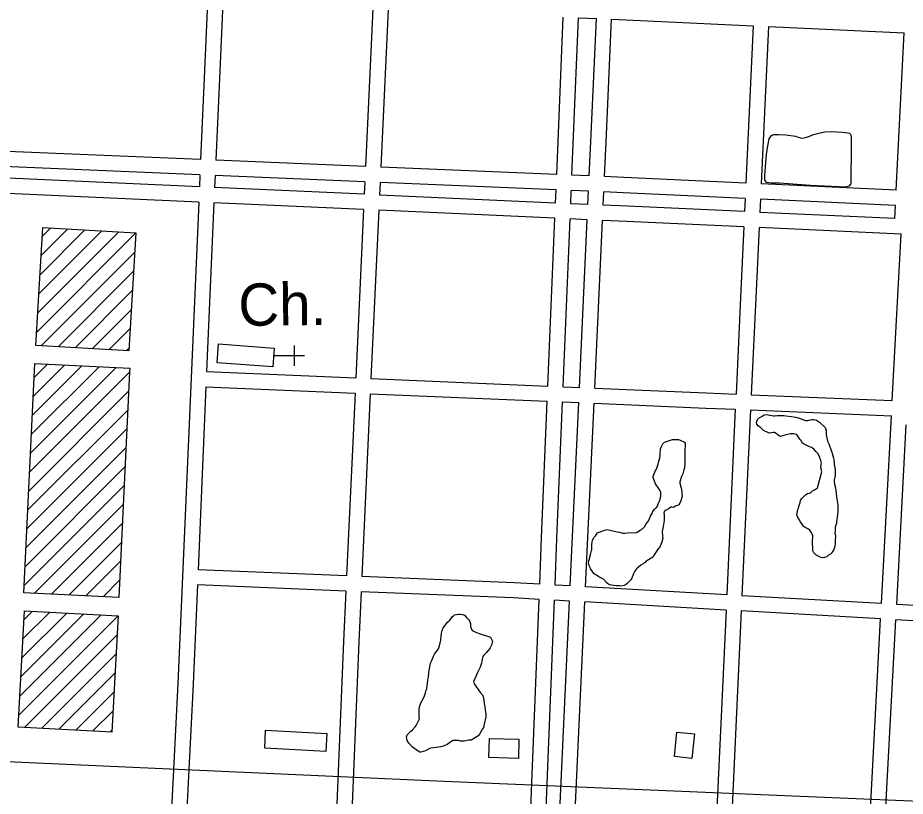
# Model space of a CAD drawing. Extents: x 3677843 to 3715951, y 511991 to 537744.
# Drawn here: x 3689113 to 3690856, y 527844 to 529372 of the extents above; entities that cross this region are included whole.
import ezdxf

# ---------------------------------------------------------------- set-up
doc = ezdxf.new("R2010")
doc.units = 0
for name, color, linetype in [('V-BLDG-OTLN', 7, 'Continuous'), ('V-ROAD-CNTR', 7, 'Continuous'), ('V-SITE-OTLN', 7, 'Continuous'), ('V-SITE-OTLN-IDEN', 7, 'Continuous'), ('V-SITE-VEGE', 7, 'Continuous')]:
    doc.layers.add(name, color=color, linetype=linetype)

msp = doc.modelspace()

# ---------------------------------------------------------------- linework, layer by layer
at = {"layer": 'V-BLDG-OTLN'}
for p, q in [((3689161.4, 528943.1), (3689178.3, 528959.9)), ((3689150.3, 528755.2), (3689345.1, 528950)), ((3689152.5, 528792.8), (3689311.8, 528952)), ((3689154.8, 528830.4), (3689278.4, 528954)), ((3689157, 528867.9), (3689245, 528956)), ((3689159.2, 528905.5), (3689211.6, 528958)), ((3689158.8, 528728.4), (3689342.9, 528912.4)), ((3689192.2, 528726.4), (3689340.7, 528874.9)), ((3689225.6, 528724.4), (3689338.4, 528837.3)), ((3689259, 528722.4), (3689336.2, 528799.7)), ((3689292.3, 528720.5), (3689334, 528762.1)), ((3689325.7, 528718.5), (3689331.8, 528724.5)), ((3689138.1, 528517.4), (3689306.4, 528685.7)), ((3689139.9, 528554.5), (3689272.7, 528687.3)), ((3689141.7, 528591.6), (3689239, 528688.9)), ((3689143.4, 528628.8), (3689205.2, 528690.5)), ((3689145.2, 528665.9), (3689171.5, 528692.1)), ((3689136.4, 528480.3), (3689332.6, 528676.4)), ((3689134.6, 528443.1), (3689330.8, 528639.3)), ((3689132.8, 528406), (3689329, 528602.2)), ((3689131.1, 528368.9), (3689327.2, 528565.1)), ((3689129.3, 528331.8), (3689325.5, 528527.9)), ((3689127.5, 528294.6), (3689323.7, 528490.8)), ((3689125.7, 528257.5), (3689321.9, 528453.7)), ((3689145.7, 528242.1), (3689320.2, 528416.6)), ((3689179.4, 528240.5), (3689318.4, 528379.4)), ((3689213.2, 528238.9), (3689316.6, 528342.3)), ((3689246.9, 528237.3), (3689314.9, 528305.2)), ((3689280.7, 528235.7), (3689313.1, 528268.1)), ((3689115.4, 528003.4), (3689310.2, 528198.2)), ((3689117.4, 528040.7), (3689276.7, 528200)), ((3689119.4, 528078.1), (3689243.1, 528201.8)), ((3689121.4, 528115.4), (3689209.6, 528203.6)), ((3689123.4, 528152.8), (3689176, 528205.4)), ((3689125.4, 528190.1), (3689142.4, 528207.2)), ((3689126.5, 527979.1), (3689308.2, 528160.8)), ((3689160.1, 527977.4), (3689306.2, 528123.5)), ((3689193.6, 527975.6), (3689304.2, 528086.1)), ((3689227.2, 527973.8), (3689302.2, 528048.8)), ((3689260.8, 527972), (3689300.2, 528011.4)), ((3689294.3, 527970.2), (3689298.2, 527974.1))]:
    msp.add_line(p, q, dxfattribs=at)
for points in [[(3689345.1, 528950), (3689331.4, 528718.1), (3689148.7, 528729), (3689162.5, 528960.9)], [(3689332.6, 528676.4), (3689311.5, 528234.2), (3689125.1, 528243.1), (3689146.5, 528693.3), (3689332.9, 528684.4)], [(3689310.2, 528198.2), (3689298, 527970), (3689114.1, 527979.8), (3689126.4, 528208.1)], [(3689717.9, 527931.5), (3689598, 527938.1), (3689599.9, 527973.8), (3689719.9, 527967.2)], [(3690402.5, 527921.6), (3690407.5, 527969.9), (3690441.6, 527966.4), (3690436.7, 527918.1)], [(3690096, 527918.1), (3690038.2, 527919.7), (3690039.2, 527957.3), (3690097.1, 527955.7)]]:
    msp.add_lwpolyline(points, close=True, dxfattribs=at)
at = {"layer": 'V-ROAD-CNTR'}
for points in [[(3689504.7, 529835.5), (3689479.7, 529269.1), (3689472.1, 529093.9)], [(3689515.6, 529402.3), (3689509.7, 529267.8), (3689502, 529092.6)], [(3689810.2, 529389.7), (3689795.9, 529080.3)], [(3689840.1, 529388.4), (3689825.9, 529079)], [(3690171.3, 529064.5), (3690184.1, 529373.6)], [(3690201.3, 529063.2), (3690214.1, 529372.4)], [(3690214.1, 529372.4), (3690249.2, 529370.9)], [(3690235.3, 529061.8), (3690238.5, 529129.7), (3690249.2, 529370.9)], [(3690265.3, 529060.5), (3690268.5, 529128.4), (3690279.1, 529369.6)], [(3690279.1, 529369.6), (3690335.8, 529367.1), (3690557.2, 529356.6)], [(3690557.2, 529356.6), (3690542.7, 529047.6)], [(3690587.2, 529355.2), (3690572.7, 529046.2)], [(3690587.2, 529355.2), (3690853.7, 529342.5)], [(3690837.9, 529033.8), (3690853.7, 529342.5)], [(3689472.1, 529093.9), (3688792, 529122.5)], [(3689470.8, 529063.9), (3688790.8, 529092.6)], [(3689795.9, 529080.3), (3689502, 529092.6)], [(3689469.7, 529040.4), (3688789.9, 529071.3)], [(3689470.8, 529063.9), (3689469.7, 529040.4)], [(3690171.3, 529064.5), (3689825.9, 529079)], [(3689500.7, 529062.7), (3689499.7, 529039)], [(3689794.5, 529050.3), (3689500.7, 529062.7)], [(3689794.5, 529050.3), (3689793.4, 529025.7)], [(3689824.5, 529049), (3689823.3, 529024.3)], [(3690170, 529034.5), (3689824.5, 529049)], [(3690235.3, 529061.8), (3690201.3, 529063.2)], [(3690542.7, 529047.6), (3690303, 529058.9), (3690265.3, 529060.5)], [(3689468.4, 529010.4), (3688788.7, 529041.3)], [(3689793.4, 529025.7), (3689499.7, 529039)], [(3690169, 529008.6), (3690170, 529034.5)], [(3690198.9, 529007.2), (3690200, 529033.2)], [(3690233.9, 529031.8), (3690200, 529033.2)], [(3690232.7, 529005.7), (3690233.9, 529031.8)], [(3690262.7, 529004.3), (3690263.9, 529030.5)], [(3690541.3, 529017.7), (3690301.7, 529028.9), (3690263.9, 529030.5)], [(3690837.9, 529033.8), (3690572.7, 529046.2)], [(3690169, 529008.6), (3689823.3, 529024.3)], [(3690541.3, 529017.7), (3690540.1, 528991.7)], [(3690571.3, 529016.3), (3690570.1, 528990.3)], [(3690836.4, 529003.8), (3690571.3, 529016.3)], [(3689468.4, 529010.4), (3689427.3, 528065.5), (3689391.7, 527350.5), (3689389.2, 527294.7)], [(3689498.4, 529009.1), (3689484, 528677.8)], [(3689792, 528995.7), (3689498.4, 529009.1)], [(3689792, 528995.7), (3689776.7, 528665.4)], [(3689822, 528994.4), (3689806.7, 528664.1)], [(3690167.7, 528978.6), (3689822, 528994.4)], [(3690232.7, 529005.7), (3690198.9, 529007.2)], [(3690540.1, 528991.7), (3690310, 529002.2), (3690262.7, 529004.3)], [(3690835.1, 528978.2), (3690836.4, 529003.8)], [(3690154.1, 528649.3), (3690167.7, 528978.6)], [(3690184.1, 528648), (3690197.7, 528977.3)], [(3690231.3, 528975.7), (3690197.7, 528977.3)], [(3690835.1, 528978.2), (3690570.1, 528990.3)], [(3690216, 528646.6), (3690231.3, 528975.7)], [(3690246, 528645.4), (3690261.3, 528974.4)], [(3690538.7, 528961.7), (3690308.6, 528972.2), (3690261.3, 528974.4)], [(3690538.7, 528961.7), (3690532.9, 528837.5), (3690523.4, 528633.6)], [(3690568.7, 528960.3), (3690562.8, 528836.1), (3690553.4, 528632.3)], [(3690847.5, 528947.6), (3690568.7, 528960.3)], [(3690830.1, 528620.6), (3690847.5, 528947.6)], [(3689484, 528677.8), (3689776.7, 528665.4)], [(3689806.7, 528664.1), (3690154.1, 528649.3)], [(3689482.7, 528647.9), (3689467.1, 528288.7)], [(3689482.7, 528647.9), (3689775.4, 528635.4)], [(3690184.1, 528648), (3690216, 528646.6)], [(3689775.4, 528635.4), (3689758.8, 528276.7)], [(3689805.3, 528634.1), (3689788.8, 528275.5)], [(3689805.3, 528634.1), (3690152.9, 528619.3)], [(3690246, 528645.4), (3690465.1, 528636), (3690523.4, 528633.6)], [(3690553.4, 528632.3), (3690830.1, 528620.6)], [(3690138.1, 528260.3), (3690141.7, 528351), (3690152.9, 528619.3)], [(3690168.1, 528258.6), (3690171.7, 528349.8), (3690182.8, 528618)], [(3690182.8, 528618), (3690214.6, 528616.7)], [(3690197.9, 528256.9), (3690214.6, 528616.7)], [(3690227.9, 528255.2), (3690244.6, 528615.4)], [(3690244.6, 528615.4), (3690463.8, 528606.1), (3690522, 528603.6)], [(3690522, 528603.6), (3690505.2, 528239.4)], [(3690552, 528602.3), (3690535.1, 528237.7)], [(3690552, 528602.3), (3690828.5, 528590.6)], [(3690808.9, 528222.2), (3690828.5, 528590.6)], [(3690838.9, 528220.5), (3690857.6, 528573.1)], [(3689758.8, 528276.7), (3689467.1, 528288.7)], [(3690138.1, 528260.3), (3690087.8, 528263.2), (3689788.8, 528275.5)], [(3689465.8, 528258.7), (3689457.3, 528064.1), (3689430.3, 527522.1)], [(3689757.4, 528246.7), (3689465.8, 528258.7)], [(3689757.4, 528246.7), (3689752.9, 528148.4), (3689726.7, 527509.4)], [(3689787.4, 528245.5), (3689782.9, 528147.1), (3689756.6, 527508.1)], [(3690137, 528230.3), (3690086.3, 528233.2), (3689787.4, 528245.5)], [(3690197.9, 528256.9), (3690168.1, 528258.6)], [(3690505.2, 528239.4), (3690227.9, 528255.2)], [(3690107.7, 527493.1), (3690137, 528230.3)], [(3690137.7, 527491.8), (3690166.9, 528228.6)], [(3690196.5, 528227), (3690166.9, 528228.6)], [(3690808.9, 528222.2), (3690535.1, 528237.7)], [(3690162.8, 527490.7), (3690168.1, 527617.2), (3690196.5, 528227)], [(3690192.8, 527489.4), (3690198.1, 527615.8), (3690226.5, 528225.3)], [(3690503.8, 528209.5), (3690226.5, 528225.3)], [(3691128, 528204), (3690838.9, 528220.5)], [(3690503.8, 528209.5), (3690476.1, 527610.8), (3690468.7, 527474.1)], [(3690533.8, 528207.8), (3690506, 527609.3), (3690498.6, 527472.3)], [(3690807.3, 528192.2), (3690533.8, 528207.8)], [(3690768.2, 527456.2), (3690807.3, 528192.2)], [(3690798.1, 527454.4), (3690837.3, 528190.5)], [(3691126.4, 528174.1), (3690837.3, 528190.5)], [(3691381.2, 527812.8), (3689950.5, 527873), (3688334.8, 527945.8), (3687559.7, 527981)]]:
    msp.add_lwpolyline(points, dxfattribs=at)
at = {"layer": 'V-SITE-OTLN'}
for p, q in [((3689656.4, 528689.1), (3689656.4, 528729.1)), ((3689616.4, 528709.1), (3689676.4, 528709.1))]:
    msp.add_line(p, q, dxfattribs=at)
msp.add_lwpolyline([(3689613.9, 528686.8), (3689504.4, 528695.1), (3689507.2, 528731.9), (3689616.7, 528723.5)], close=True, dxfattribs=at)
at = {"layer": 'V-SITE-VEGE'}
msp.add_lwpolyline([(3690640.5, 529140), (3690643.6, 529138.8), (3690650.3, 529136.6), (3690653.8, 529136.2), (3690659.6, 529137.1), (3690666.5, 529139.1), (3690675.8, 529143), (3690688.6, 529146.6), (3690697.8, 529148.7), (3690710.6, 529149.2), (3690731.2, 529147.8), (3690742.9, 529146.4), (3690746.3, 529145.7), (3690748.3, 529144.1), (3690749.5, 529138.7), (3690749.8, 529108.1), (3690748.7, 529060.8), (3690748.5, 529046.4), (3690745, 529041.7), (3690738.1, 529039.7), (3690669.4, 529043.3), (3690608.9, 529047.4), (3690592.6, 529047.6), (3690583.3, 529049), (3690580.1, 529054.1), (3690580, 529062.6), (3690581.4, 529079.7), (3690583.1, 529103.7), (3690586, 529121.2), (3690588.6, 529134.4), (3690592.8, 529141), (3690597.8, 529143), (3690606, 529143.5), (3690621.5, 529142.5)], close=True, dxfattribs=at)
for points in [[(3690578.7, 528592.6), (3690583.2, 528593.5), (3690586.8, 528592.7), (3690597, 528591), (3690599.7, 528591), (3690604.1, 528591.5), (3690617.5, 528591.6), (3690621.1, 528590.8), (3690632.2, 528589.5), (3690640.7, 528588.3), (3690645.6, 528587), (3690647.8, 528586.1), (3690655.9, 528582.7), (3690659.9, 528581.4), (3690664.3, 528581.8), (3690668.8, 528583.2), (3690672.8, 528583.7), (3690676.3, 528583.8), (3690681.2, 528582), (3690687.5, 528578.5), (3690698.3, 528567.9), (3690700.1, 528561.7), (3690700.2, 528557.7), (3690700.7, 528553.7), (3690703, 528540.8), (3690705.3, 528535.9), (3690710.3, 528522.6), (3690711.7, 528519.5), (3690712.2, 528516.9), (3690713.5, 528512), (3690714.5, 528507.5), (3690715.4, 528504.9), (3690716.3, 528499.1), (3690716.4, 528496.4), (3690717.3, 528488), (3690717.8, 528485.8), (3690718.3, 528482.7), (3690718.3, 528475.5), (3690717.1, 528468.4), (3690716.2, 528465.7), (3690716.3, 528462.2), (3690716.7, 528456.8), (3690718.6, 528449.7), (3690719.5, 528443.9), (3690720.6, 528432.4), (3690721.5, 528427), (3690722.9, 528420.8), (3690723.4, 528415.5), (3690723.5, 528403.9), (3690723.1, 528400.8), (3690722.7, 528398.6), (3690721.8, 528391), (3690720.6, 528383), (3690720.6, 528379.4), (3690718.9, 528374.9)], [(3690718.9, 528374.9), (3690718, 528371.4), (3690718.1, 528364.2), (3690717.7, 528360.2), (3690718.6, 528355.8), (3690718.7, 528352.2), (3690718.2, 528349.1), (3690718.3, 528342.9), (3690717.9, 528338.9), (3690717.5, 528336.2), (3690716.6, 528332.2), (3690715.3, 528328.6), (3690713.6, 528325), (3690711.4, 528322.3), (3690710.1, 528320.1), (3690705.2, 528316.9), (3690701.7, 528314.2), (3690697.2, 528312.4), (3690693.2, 528312.3), (3690688.8, 528313.2), (3690680.3, 528318), (3690676.2, 528322), (3690674, 528326), (3690674.4, 528328.2), (3690673.9, 528331.7), (3690673.8, 528339.8), (3690673.3, 528346.9), (3690674.1, 528351.8), (3690674.1, 528356.2), (3690673.2, 528358.4), (3690670.5, 528363.3), (3690668.2, 528366), (3690665.5, 528368.2), (3690660.2, 528370.8), (3690657.5, 528373), (3690655.7, 528374.3), (3690649.4, 528383.6), (3690647.1, 528387.6), (3690644.8, 528391.1), (3690643, 528396.4), (3690643.4, 528399.6), (3690644.7, 528407.1), (3690646, 528409.4), (3690646.8, 528412.9), (3690649.4, 528420.5), (3690650.3, 528424.6), (3690652, 528427.7), (3690660, 528435.8), (3690663.5, 528438), (3690667.5, 528439), (3690669.7, 528439.9), (3690673.7, 528443.5), (3690677.2, 528445.3), (3690681.7, 528448), (3690683.4, 528449.4), (3690691.6, 528480.6), (3690691.1, 528482.8), (3690690.6, 528487.7), (3690690.1, 528490.8), (3690690.6, 528495.3), (3690691, 528498), (3690690.5, 528500.6), (3690689.6, 528502.9), (3690688.7, 528506.4), (3690688.2, 528509.1), (3690685, 528516.2), (3690680.1, 528521), (3690677.8, 528524.1), (3690672, 528528.5), (3690667.5, 528529.8), (3690658.6, 528534.2), (3690655.9, 528535.9), (3690653.2, 528538.1), (3690651.4, 528542.1), (3690648.7, 528545.2), (3690645, 528550.9), (3690643.7, 528552.7), (3690641.5, 528554), (3690636.1, 528555.3), (3690630.3, 528555.3), (3690619.2, 528552.9), (3690617, 528552), (3690610.8, 528550.2), (3690608.5, 528551), (3690602.2, 528556.3), (3690599.1, 528558.1), (3690596.9, 528558), (3690589.3, 528556.6), (3690587.1, 528557.1), (3690577.3, 528562.3), (3690574.1, 528565.4), (3690570.5, 528568.5), (3690567.8, 528570.2), (3690564.2, 528574.2), (3690563.3, 528577.3), (3690564.2, 528580.4), (3690565.5, 528583.6), (3690567.7, 528585.8), (3690569.4, 528587.2), (3690573, 528589), (3690578.7, 528592.6)], [(3690310.3, 528361.1), (3690328.1, 528361.7), (3690335.2, 528366.3), (3690337.4, 528366.7), (3690343.6, 528373), (3690347.1, 528378.8), (3690350.2, 528382.9), (3690352.8, 528387.4), (3690355.4, 528394.1), (3690359.4, 528400.3), (3690360.2, 528403), (3690363.3, 528407.5), (3690365.5, 528409.8), (3690367.3, 528411.1), (3690369, 528413.3), (3690370.8, 528418.3), (3690372.5, 528421.8), (3690374.2, 528427.2), (3690375.5, 528433), (3690375.9, 528436.6), (3690375.9, 528440.1), (3690375, 528442.3), (3690373.6, 528445), (3690371.4, 528448.5), (3690365, 528457.4), (3690360.9, 528469.4), (3690360.9, 528472.5), (3690365.2, 528483.2), (3690367, 528486.3), (3690369.2, 528491.7), (3690372.6, 528503.8), (3690373.5, 528507.8), (3690374.3, 528513.6), (3690374.3, 528515.8), (3690375.1, 528526), (3690376.4, 528529.6), (3690379.9, 528535.9), (3690382.9, 528539), (3690394.5, 528542.7), (3690398.5, 528544.1), (3690402, 528544.6), (3690406.9, 528544.6), (3690410.5, 528544.2), (3690413.6, 528542.9), (3690422.1, 528539), (3690423.5, 528537.2), (3690422.8, 528518.9), (3690423, 528496.2), (3690422.2, 528490)], [(3690422.2, 528490), (3690421.3, 528486.9), (3690420.9, 528484.6), (3690418.7, 528477.1), (3690416.5, 528471.7), (3690413.1, 528461), (3690413.1, 528458.7), (3690415.4, 528449), (3690416.4, 528445.9), (3690417.3, 528439.6), (3690417.4, 528433), (3690414.8, 528423.6), (3690413.1, 528419.1), (3690410.9, 528416), (3690407.8, 528414.6), (3690404.2, 528413.2), (3690400.7, 528411), (3690397.5, 528411.4), (3690395.3, 528411.4), (3690390.5, 528408.2), (3690386, 528405.9), (3690382.5, 528402.8), (3690381.6, 528399.7), (3690382.1, 528397.4), (3690382.2, 528385.4), (3690381.4, 528381.4), (3690380.1, 528373.4), (3690378.8, 528367.1), (3690378.4, 528364), (3690379, 528355.6), (3690379, 528353.3), (3690379.4, 528350.2), (3690377.3, 528341.3), (3690376, 528338.2), (3690373.8, 528333.7), (3690373, 528331.5), (3690370.7, 528329.7), (3690366.3, 528323.8), (3690362.4, 528318), (3690361.1, 528315.8), (3690359.8, 528313.1), (3690351.8, 528308.1), (3690346.5, 528304.5), (3690344.7, 528302.7), (3690342.5, 528301.8), (3690341.2, 528300), (3690336.8, 528297.3), (3690331, 528293.2), (3690327.9, 528290.5), (3690324.4, 528286), (3690321.8, 528280.7), (3690318.3, 528270.8), (3690316.6, 528268.6), (3690309.1, 528260.9), (3690306.4, 528259.1), (3690303.8, 528257.8), (3690298, 528256.4), (3690294.4, 528256.8), (3690288.2, 528257.2), (3690278.8, 528258.4), (3690275.3, 528259.3), (3690270.8, 528261.5), (3690267.7, 528264.5), (3690266.3, 528266.8), (3690263.1, 528269.8), (3690254.2, 528274.7), (3690249.3, 528277.7), (3690246.6, 528279), (3690244.8, 528280.8), (3690242.1, 528283.9), (3690240.3, 528287), (3690238, 528290.5), (3690237.1, 528292.7), (3690234.8, 528296.7), (3690233.9, 528300.7), (3690234.7, 528306.1), (3690235.6, 528309.2), (3690236, 528311.4), (3690238.6, 528321.2), (3690239, 528323.9), (3690239.9, 528326.2), (3690240.3, 528328.4), (3690240.2, 528337.7), (3690241.1, 528343.1), (3690241.9, 528346.2), (3690244.5, 528351.6), (3690247.2, 528355.2), (3690249.8, 528359.2), (3690250.7, 528361.4), (3690256.9, 528363.3), (3690261.8, 528365.1), (3690264.9, 528366.5), (3690270.2, 528367.4), (3690276.4, 528366.6), (3690281.8, 528364.9), (3690289.8, 528363.2), (3690294.7, 528362.3), (3690298.3, 528361), (3690301, 528360.6), (3690305.4, 528360.2), (3690310.3, 528361.1)], [(3690041.2, 528156.4), (3690045.3, 528148.4), (3690043.2, 528140.4), (3690041.8, 528138.1), (3690040.5, 528135.4), (3690036.6, 528129.2), (3690034.8, 528127.8), (3690033.5, 528126), (3690028.2, 528121.1), (3690026, 528118.4), (3690024.7, 528113), (3690023.9, 528105), (3690021.3, 528097), (3690015.6, 528087.1), (3690010.4, 528074.6), (3690008.2, 528070.1), (3690009.2, 528064.8), (3690012.3, 528059.9), (3690021.8, 528046.7), (3690024.1, 528044), (3690026.8, 528039.6), (3690027.7, 528036.5), (3690028.2, 528032), (3690029.1, 528025.8), (3690030.5, 528019.2), (3690030.6, 528012.9), (3690032, 528005.4), (3690032.1, 527999.6), (3690029.1, 527985.7), (3690027.4, 527979.1), (3690025.6, 527976.4), (3690019.5, 527965.6), (3690016.8, 527962.5), (3690015.1, 527961.1), (3690006.7, 527955.7), (3690003.1, 527954.3), (3689999.1, 527953.8), (3689989.4, 527952), (3689985.8, 527951.9), (3689982.2, 527952.3), (3689978.7, 527953.2), (3689967.1, 527953.1), (3689956, 527945.4), (3689950.3, 527942.7), (3689944, 527940.8), (3689934.7, 527939.4), (3689923.6, 527938), (3689919.6, 527936.1), (3689913.4, 527933), (3689904.5, 527930.7), (3689902.3, 527930.6), (3689899.2, 527932.4), (3689888.4, 527940.3), (3689883, 527946), (3689881.2, 527948.2), (3689877.6, 527953.5), (3689876.2, 527960.7), (3689877.5, 527964.7), (3689884.1, 527971), (3689888.5, 527974.6), (3689893.4, 527980), (3689895.6, 527983.1), (3689902.1, 527996.1), (3689901.6, 527999.2), (3689901.1, 528005.4), (3689901.1, 528011.7), (3689901.5, 528015.2), (3689902.7, 528021.5), (3689905.3, 528028.6), (3689910.6, 528038), (3689913.6, 528046.5), (3689914.5, 528051), (3689916.2, 528055), (3689917, 528062.1), (3689917.5, 528064.3), (3689918.3, 528072.4), (3689919.1, 528075), (3689919.6, 528077.7), (3689920.4, 528087.1), (3689921.2, 528090.6), (3689923.7, 528104.9), (3689925.5, 528108.9), (3689929.8, 528120.1), (3689931.1, 528122.8), (3689932.9, 528124.6), (3689939.1, 528133.1), (3689941.2, 528139.4), (3689943.8, 528150.5), (3689945.4, 528164.3), (3689946.3, 528169.2), (3689948.4, 528174.6), (3689953.7, 528180.9), (3689957.2, 528185.4), (3689961.2, 528189.9), (3689966.5, 528197), (3689968.7, 528198.4), (3689970.9, 528200.2), (3689978.4, 528201.6), (3689981.6, 528201.2), (3689986.5, 528200.4), (3689990, 528199.1)], [(3689990, 528199.1), (3689994.5, 528195.1), (3689998.1, 528191.1), (3689999.9, 528188.5), (3690002.2, 528182.3), (3690001.8, 528180), (3690001.8, 528177.4), (3690004.6, 528170.7), (3690008.2, 528168.1), (3690012.6, 528166.3), (3690018.9, 528163.7), (3690041.2, 528156.4)]]:
    msp.add_lwpolyline(points, dxfattribs=at)

# ---------------------------------------------------------------- texts
at = {"layer": 'V-SITE-OTLN-IDEN'}
msp.add_text('Ch.', height=83, rotation=0.6583, dxfattribs=at).set_placement((3689546.7, 528767.3))

doc.saveas('drawing.dxf')
